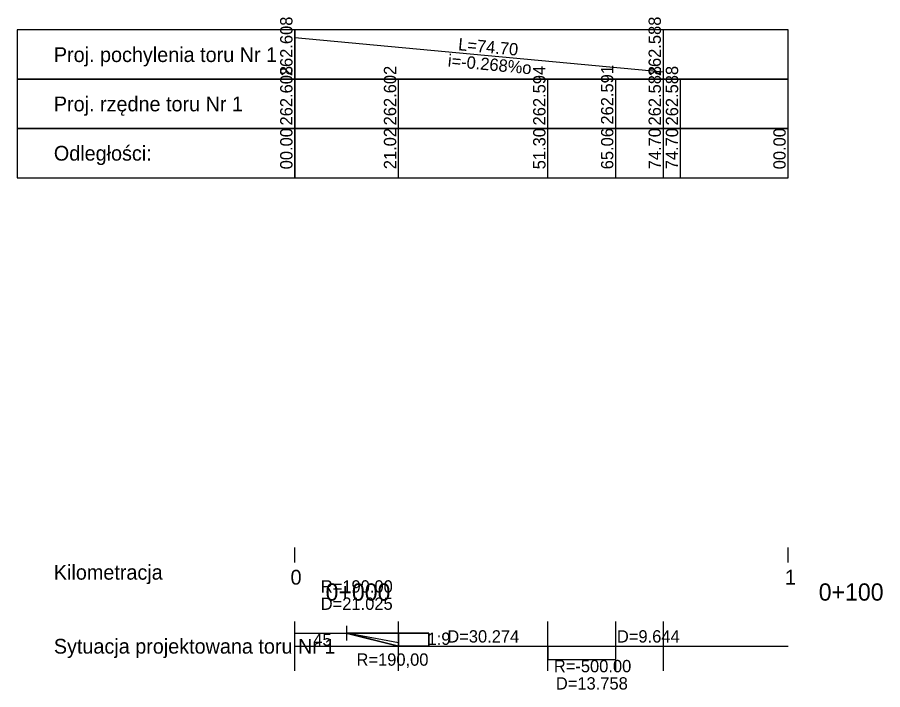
# Model space of a CAD drawing. Extents: x 6445630 to 6518227, y 5499240 to 5511716.
# Drawn here: x 6452274.9 to 6452450.4, y 5500487.6 to 5500624 of the extents above; entities that cross this region are included whole.
import ezdxf

# ---------------------------------------------------------------- set-up
doc = ezdxf.new("R2010")
doc.units = 0
for name, color, linetype in [('TOR_PROF-rozjazdy', 7, 'Continuous'), ('TOR_PROF-tabelka-geometria T1', 7, 'Continuous'), ('TOR_PROF-tabelka-kilometracja', 7, 'Continuous'), ('TOR_PROF-tabelka-odleglosci T1', 7, 'Continuous'), ('TOR_PROF-tabelka-pochylenia proj T1', 7, 'Continuous'), ('TOR_PROF-tabelka-rzedne proj T1', 7, 'Continuous')]:
    doc.layers.add(name, color=color, linetype=linetype)

msp = doc.modelspace()

# ---------------------------------------------------------------- linework, layer by layer
at = {"layer": 'TOR_PROF-rozjazdy'}
for p, q in [((6452331.21, 5500497.58), (6452331.21, 5500500.55)), ((6452341.73, 5500497.58), (6452341.73, 5500500.55)), ((6452358.35, 5500499.07), (6452341.61, 5500499.07)), ((6452352.24, 5500496.4), (6452341.73, 5500499.07))]:
    msp.add_line(p, q, dxfattribs=at)
for points in [[(6452331.21, 5500499.07), (6452341.73, 5500499.07), (6452358.35, 5500499.07), (6452358.35, 5500496.4), (6452352.24, 5500496.4), (6452352.24, 5500497.12), (6452341.73, 5500499.07)], [(6452341.61, 5500499.07), (6452352.24, 5500496.4), (6452358.35, 5500496.4), (6452358.35, 5500499.07)]]:
    msp.add_lwpolyline(points, dxfattribs=at)
at = {"layer": 'TOR_PROF-tabelka-geometria T1'}
for points in [[(6452331.21, 5500491.4), (6452331.21, 5500501.4)], [(6452352.24, 5500491.4), (6452352.24, 5500501.4)], [(6452382.51, 5500491.4), (6452382.51, 5500501.4)], [(6452396.27, 5500491.4), (6452396.27, 5500501.4)], [(6452405.91, 5500491.4), (6452405.91, 5500501.4)], [(6452331.21, 5500499.07), (6452352.24, 5500499.07), (6452352.24, 5500496.4), (6452382.51, 5500496.4), (6452382.51, 5500493.74), (6452396.27, 5500493.74), (6452396.27, 5500496.4), (6452405.91, 5500496.4)], [(6452331.21, 5500496.4), (6452431.21, 5500496.4)]]:
    msp.add_lwpolyline(points, dxfattribs=at)
at = {"layer": 'TOR_PROF-tabelka-kilometracja'}
for points in [[(6452331.21, 5500513.4), (6452331.21, 5500516.4)], [(6452331.21, 5500513.4), (6452331.21, 5500516.4)], [(6452431.21, 5500513.4), (6452431.21, 5500516.4)], [(6452431.21, 5500513.4), (6452431.21, 5500516.4)]]:
    msp.add_lwpolyline(points, dxfattribs=at)
at = {"layer": 'TOR_PROF-tabelka-odleglosci T1'}
for points in [[(6452331.21, 5500601.4), (6452274.91, 5500601.4), (6452274.91, 5500591.4), (6452331.21, 5500591.4)], [(6452331.21, 5500591.4), (6452331.21, 5500601.4)], [(6452352.24, 5500591.4), (6452352.24, 5500601.4)], [(6452382.51, 5500591.4), (6452382.51, 5500601.4)], [(6452396.27, 5500591.4), (6452396.27, 5500601.4)], [(6452405.91, 5500591.4), (6452405.91, 5500601.4)], [(6452409.41, 5500591.4), (6452409.41, 5500601.4)], [(6452431.21, 5500591.4), (6452431.21, 5500601.4)]]:
    msp.add_lwpolyline(points, dxfattribs=at)
msp.add_lwpolyline([(6452331.21, 5500591.4), (6452431.21, 5500591.4), (6452431.21, 5500601.4), (6452331.21, 5500601.4)], close=True, dxfattribs=at)
at = {"layer": 'TOR_PROF-tabelka-pochylenia proj T1'}
for points in [[(6452331.21, 5500621.4), (6452274.91, 5500621.4), (6452274.91, 5500611.4), (6452331.21, 5500611.4)], [(6452331.21, 5500611.4), (6452331.21, 5500621.4)], [(6452331.21, 5500619.9), (6452405.91, 5500612.9)], [(6452405.91, 5500611.4), (6452405.91, 5500621.4)]]:
    msp.add_lwpolyline(points, dxfattribs=at)
msp.add_lwpolyline([(6452331.21, 5500611.4), (6452431.21, 5500611.4), (6452431.21, 5500621.4), (6452331.21, 5500621.4)], close=True, dxfattribs=at)
at = {"layer": 'TOR_PROF-tabelka-rzedne proj T1'}
for points in [[(6452331.21, 5500611.4), (6452274.91, 5500611.4), (6452274.91, 5500601.4), (6452331.21, 5500601.4)], [(6452331.21, 5500601.4), (6452331.21, 5500611.4)], [(6452352.24, 5500601.4), (6452352.24, 5500611.4)], [(6452382.51, 5500601.4), (6452382.51, 5500611.4)], [(6452396.27, 5500601.4), (6452396.27, 5500611.4)], [(6452405.91, 5500601.4), (6452405.91, 5500611.4)], [(6452409.41, 5500601.4), (6452409.41, 5500611.4)], [(6452431.21, 5500601.4), (6452431.21, 5500611.4)]]:
    msp.add_lwpolyline(points, dxfattribs=at)
msp.add_lwpolyline([(6452331.21, 5500601.4), (6452431.21, 5500601.4), (6452431.21, 5500611.4), (6452331.21, 5500611.4)], close=True, dxfattribs=at)

# ---------------------------------------------------------------- texts
at = {"layer": 'TOR_PROF-rozjazdy'}
for s, p in [('45', (6452334.93, 5500496.48)), ('1:9', (6452358.1, 5500496.67)), ('R=190,00', (6452343.69, 5500492.45))]:
    msp.add_text(s, height=2.5, dxfattribs=at).set_placement(p)
at = {"layer": 'TOR_PROF-tabelka-geometria T1'}
for s, height, p in [('R=190.00', 2.5, (6452336.45, 5500507.28)), ('D=21.025', 2.5, (6452336.44, 5500503.78)), ('D=30.274', 2.5, (6452362.1, 5500497.15)), ('D=9.644', 2.5, (6452396.49, 5500497.15)), (' Sytuacja projektowana toru Nr 1 ', 3, (6452281.21, 5500494.9)), ('R=-500.00', 2.5, (6452383.7, 5500491.12)), ('D=13.758', 2.5, (6452384.11, 5500487.62))]:
    msp.add_text(s, height=height, dxfattribs=at).set_placement(p)
at = {"layer": 'TOR_PROF-tabelka-kilometracja'}
for s, p in [(' Kilometracja ', (6452281.21, 5500509.9)), ('0', (6452330.32, 5500508.9)), ('1', (6452430.56, 5500508.9))]:
    msp.add_text(s, height=3, dxfattribs=at).set_placement(p)
for s, p in [('0+000', (6452337.42, 5500505.65)), ('0+100', (6452437.42, 5500505.65))]:
    msp.add_text(s, height=3.5, rotation=360, dxfattribs=at).set_placement(p)
at = {"layer": 'TOR_PROF-tabelka-odleglosci T1'}
for s, p in [('00.00', (6452330.71, 5500593.14)), ('21.02', (6452351.74, 5500593.16)), ('51.30', (6452382.01, 5500593.14)), ('65.06', (6452395.77, 5500593.14)), ('74.70', (6452405.41, 5500593.14)), ('74.70', (6452408.91, 5500593.14)), ('00.00', (6452430.71, 5500593.14))]:
    msp.add_text(s, height=2.5, rotation=90, dxfattribs=at).set_placement(p)
msp.add_text(' Odległości: ', height=3, dxfattribs=at).set_placement((6452281.21, 5500594.9))
at = {"layer": 'TOR_PROF-tabelka-pochylenia proj T1'}
for s, rotation, p in [('262.608', 90, (6452330.71, 5500612.03)), ('262.588', 90, (6452405.41, 5500612.03)), ('L=74.70', 354.6466, (6452364.23, 5500617.31)), ('i=-0.268%o', 354.6466, (6452362.13, 5500613.99))]:
    msp.add_text(s, height=2.5, rotation=rotation, dxfattribs=at).set_placement(p)
msp.add_text(' Proj. pochylenia toru Nr 1 ', height=3, dxfattribs=at).set_placement((6452281.21, 5500614.9))
at = {"layer": 'TOR_PROF-tabelka-rzedne proj T1'}
for s, p in [('262.608', (6452330.71, 5500602.03)), ('262.602', (6452351.74, 5500602.05)), ('262.594', (6452382.01, 5500602.04)), ('262.591', (6452395.77, 5500602.21)), ('262.588', (6452405.41, 5500602.03)), ('262.588', (6452408.91, 5500602.03))]:
    msp.add_text(s, height=2.5, rotation=90, dxfattribs=at).set_placement(p)
msp.add_text(' Proj. rzędne toru Nr 1 ', height=3, dxfattribs=at).set_placement((6452281.21, 5500604.9))

doc.saveas('drawing.dxf')
